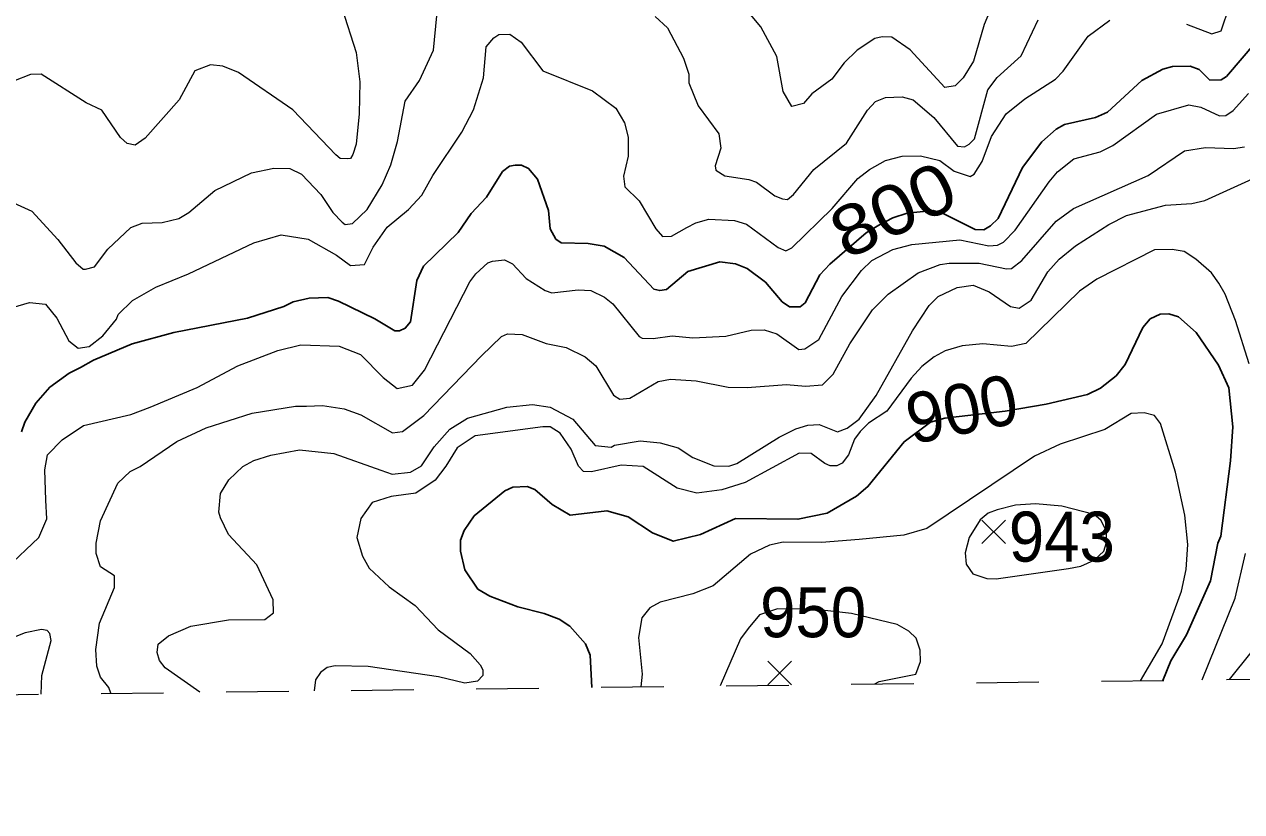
# Model space of a CAD drawing. Extents: x 294.2 to 320.3, y 7482.7 to 7510.7.
# Drawn here: x 309.078 to 311.025, y 7482.735 to 7483.995 of the extents above; entities that cross this region are included whole.
import ezdxf
from ezdxf.enums import TextEntityAlignment as Align

# ---------------------------------------------------------------- set-up
doc = ezdxf.new("R2010")
doc.units = 0
doc.header["$LTSCALE"] = 0.032
doc.linetypes.add('SHORT_DASHED', pattern=[2.7, 1.5, -1.2])
for name, color, linetype, lineweight in [('1', 7, 'Continuous', 25), ('2', 7, 'Continuous', 13), ('21', 7, 'Continuous', 25), ('22', 7, 'SHORT_DASHED', 13)]:
    doc.layers.add(name, color=color, linetype=linetype, lineweight=lineweight)
doc.layers.add('61', color=7, linetype='Continuous')

msp = doc.modelspace()

# ---------------------------------------------------------------- linework, layer by layer
at = {"layer": '1'}
for points in [[(310.3663, 7483.6116), (310.4243, 7483.6613), (310.4448, 7483.6737), (310.467, 7483.6855), (310.4897, 7483.693), (310.5313, 7483.6973), (310.5474, 7483.6925), (310.5985, 7483.6667), (310.6123, 7483.6662), (310.6234, 7483.6726), (310.6357, 7483.6845), (310.6744, 7483.766), (310.7055, 7483.8069), (310.7282, 7483.8273), (310.7415, 7483.8349), (310.7909, 7483.8462), (310.8104, 7483.8548), (310.8653, 7483.9055), (310.8986, 7483.9232), (310.9141, 7483.9275), (310.9424, 7483.928), (310.9568, 7483.9231), (310.974, 7483.9059), (310.9923, 7483.9065), (311.0007, 7483.9118), (311.0478, 7483.9667)], [(309.0733, 7483.343), (309.0788, 7483.3586), (309.096, 7483.3887), (309.1188, 7483.4145), (309.1493, 7483.4371), (309.1676, 7483.4462), (309.1886, 7483.458), (309.2503, 7483.4838), (309.3168, 7483.5021), (309.4345, 7483.5252), (309.4928, 7483.5434), (309.5078, 7483.5509), (309.5333, 7483.5568), (309.5633, 7483.5579), (309.5805, 7483.552), (309.6382, 7483.524), (309.6703, 7483.5047), (309.6781, 7483.5047), (309.687, 7483.509), (309.6953, 7483.5192), (309.7058, 7483.5853), (309.7163, 7483.6084), (309.7718, 7483.6622), (309.7923, 7483.6923), (309.8172, 7483.7186), (309.8428, 7483.7595), (309.8539, 7483.7681), (309.8628, 7483.7697), (309.8728, 7483.7697), (309.8844, 7483.7643), (309.8988, 7483.7476), (309.9161, 7483.6971), (309.9189, 7483.6681), (309.9278, 7483.6514), (309.9366, 7483.6455), (309.9799, 7483.6444), (310.0054, 7483.6401), (310.0371, 7483.6218), (310.0848, 7483.5712), (310.0942, 7483.5691), (310.1048, 7483.5707), (310.1392, 7483.5997), (310.1902, 7483.6153), (310.2152, 7483.612), (310.234, 7483.6045), (310.2635, 7483.5824)], [(310.2635, 7483.5824), (310.2901, 7483.5512), (310.3018, 7483.5431), (310.319, 7483.5431), (310.3267, 7483.5496), (310.3502, 7483.5944), (310.3663, 7483.6116)], [(309.9857, 7482.9341), (309.9826, 7482.9855), (309.9754, 7483.0038), (309.9504, 7483.0323), (309.9332, 7483.0431), (309.9094, 7483.0522), (309.8672, 7483.063), (309.8222, 7483.0803), (309.8034, 7483.0915), (309.7823, 7483.1222), (309.7756, 7483.1524), (309.7756, 7483.1696), (309.7812, 7483.1852), (309.7973, 7483.2088), (309.8461, 7483.2486), (309.8594, 7483.2545), (309.8821, 7483.2556), (309.8943, 7483.2508), (309.9221, 7483.2266), (309.9509, 7483.2099), (310.0097, 7483.2169), (310.0436, 7483.2073), (310.0824, 7483.1814), (310.1157, 7483.168), (310.1595, 7483.1787), (310.2155, 7483.2046), (310.3151, 7483.2033), (310.3617, 7483.213), (310.4089, 7483.2399), (310.4272, 7483.2555), (310.485, 7483.3271), (310.5272, 7483.3583), (310.55, 7483.3647), (310.6465, 7483.376), (310.712, 7483.3872), (310.7781, 7483.4029), (310.7992, 7483.4132), (310.8241, 7483.4329), (310.8388, 7483.4508), (310.8666, 7483.5099), (310.8788, 7483.5239), (310.8943, 7483.5314), (310.9082, 7483.5319), (310.9238, 7483.5271), (310.9521, 7483.5023), (310.9876, 7483.4496), (311.0042, 7483.4136), (311.0108, 7483.3512), (311.0069, 7483.2969), (310.9917, 7483.1761), (310.9867, 7483.1648), (310.975, 7483.1046), (310.9367, 7483.018), (310.9117, 7482.9766), (310.899, 7482.9453)]]:
    msp.add_lwpolyline(points, dxfattribs=at)
at = {"layer": '2'}
for points in [[(310.3056, 7483.8639), (310.2916, 7483.8876), (310.2813, 7483.9438), (310.2558, 7483.991), (310.2226, 7484.0306)], [(310.63, 7484.0357), (310.6133, 7483.9948), (310.5961, 7483.9361), (310.5795, 7483.9093), (310.5668, 7483.8965), (310.5501, 7483.8939), (310.4946, 7483.9546), (310.4653, 7483.9744), (310.4499, 7483.975), (310.4384, 7483.9725)], [(309.5854, 7484.0217), (309.6084, 7483.9501), (309.6142, 7483.9029), (309.6135, 7483.8518), (309.6084, 7483.8033), (309.6033, 7483.7867), (309.5995, 7483.7803), (309.5944, 7483.7797), (309.5829, 7483.7803), (309.5758, 7483.7861), (309.5075, 7483.8582), (309.4201, 7483.9182), (309.3952, 7483.9284), (309.3754, 7483.9303), (309.3504, 7483.9208), (309.3256, 7483.8741), (309.2713, 7483.8129), (309.2553, 7483.802), (309.2425, 7483.8045), (309.2317, 7483.8141), (309.2017, 7483.8576), (309.1768, 7483.8697), (309.1047, 7483.9156), (309.0874, 7483.915), (309.0606, 7483.9041)], [(310.9365, 7483.9955), (310.9773, 7483.9801), (310.992, 7483.9846), (311.0054, 7484.0242)], [(309.0446, 7483.5377), (309.0862, 7483.5498), (309.1117, 7483.5473), (309.1295, 7483.5249), (309.1487, 7483.4885), (309.164, 7483.477), (309.1813, 7483.4796), (309.2036, 7483.4968), (309.2253, 7483.5236), (309.2278, 7483.5306), (309.2508, 7483.553), (309.2879, 7483.5747), (309.3403, 7483.5958), (309.4449, 7483.6456), (309.4884, 7483.6584), (309.5318, 7483.6513), (309.5771, 7483.6258), (309.5995, 7483.6092), (309.6218, 7483.6111), (309.6359, 7483.6386), (309.6582, 7483.6705), (309.6921, 7483.6986), (309.7137, 7483.7216), (309.731, 7483.7535), (309.7776, 7483.8225), (309.7961, 7483.8582), (309.8121, 7483.9093), (309.8165, 7483.959), (309.8287, 7483.9738), (309.837, 7483.9789), (309.8542, 7483.9795), (309.8727, 7483.9667), (309.9072, 7483.9208), (309.9864, 7483.8888), (310.024, 7483.8608), (310.0375, 7483.8378), (310.0438, 7483.8148), (310.0438, 7483.7841), (310.0362, 7483.7522), (310.0381, 7483.735), (310.0611, 7483.7126), (310.0879, 7483.6679), (310.0988, 7483.6558), (310.1128, 7483.6564), (310.1377, 7483.6698), (310.1517, 7483.6775), (310.1728, 7483.6832), (310.2137, 7483.6813), (310.2329, 7483.6756), (310.2833, 7483.6379), (310.296, 7483.6328), (310.3056, 7483.6373), (310.3701, 7483.7005), (310.411, 7483.7484), (310.4295, 7483.7631), (310.455, 7483.7771), (310.4819, 7483.7841), (310.5112, 7483.7848), (310.5419, 7483.7771), (310.5649, 7483.76), (310.5904, 7483.7518), (310.5973, 7483.7552), (310.6096, 7483.7759), (310.6249, 7483.8155), (310.648, 7483.8519), (310.6779, 7483.8761), (310.7271, 7483.9075), (310.7396, 7483.9203), (310.7794, 7483.9763), (310.8139, 7484.0019)], [(309.0606, 7483.7094), (309.09, 7483.696), (309.1315, 7483.6507), (309.1602, 7483.6137), (309.1717, 7483.6034), (309.1755, 7483.6034), (309.1902, 7483.6073), (309.2113, 7483.6354), (309.2483, 7483.6698), (309.2662, 7483.6768), (309.2981, 7483.6781), (309.3249, 7483.6845), (309.3409, 7483.6941), (309.3824, 7483.7292), (309.4411, 7483.7573), (309.4769, 7483.7649), (309.5024, 7483.7643), (309.5209, 7483.7554), (309.5522, 7483.7228), (309.5713, 7483.6941), (309.586, 7483.6788), (309.5912, 7483.675), (309.6026, 7483.6762), (309.6263, 7483.6986), (309.6499, 7483.7381), (309.6639, 7483.7701), (309.6747, 7483.8076), (309.687, 7483.8723), (309.7099, 7483.9055), (309.7322, 7483.954), (309.7374, 7484.0089)], [(310.0866, 7484.0076), (310.1064, 7483.9897), (310.1319, 7483.9412), (310.1409, 7483.9156), (310.1409, 7483.9016), (310.1556, 7483.8646), (310.1888, 7483.8199), (310.1919, 7483.7969), (310.183, 7483.7688), (310.1837, 7483.7618), (310.1984, 7483.7528), (310.2367, 7483.7471), (310.2488, 7483.7426), (310.2782, 7483.7209), (310.2903, 7483.7158), (310.2986, 7483.7151), (310.3082, 7483.7228), (310.3404, 7483.7626), (310.3931, 7483.8052), (310.4263, 7483.8576), (310.439, 7483.8716), (310.455, 7483.878), (310.4819, 7483.8793), (310.4997, 7483.8742), (310.5323, 7483.846), (310.5706, 7483.8001), (310.5815, 7483.7994), (310.5891, 7483.8033), (310.5974, 7483.8122), (310.6191, 7483.8901), (310.6338, 7483.9099), (310.6721, 7483.945), (310.6996, 7484.0025)], [(310.4384, 7483.9725), (310.4097, 7483.9539), (310.3892, 7483.9335), (310.3694, 7483.9074), (310.3376, 7483.8837), (310.3241, 7483.8684), (310.3056, 7483.8639)], [(309.0491, 7483.1252), (309.1008, 7483.1738), (309.1136, 7483.2038), (309.1123, 7483.2338), (309.1104, 7483.2823), (309.1149, 7483.3065), (309.1385, 7483.3302), (309.1723, 7483.3531), (309.2483, 7483.371), (309.279, 7483.3825), (309.3543, 7483.4138), (309.4194, 7483.4489), (309.4833, 7483.4732), (309.5203, 7483.4821), (309.5816, 7483.4802), (309.6154, 7483.4668), (309.6518, 7483.4298), (309.6742, 7483.4125), (309.6984, 7483.4176), (309.7176, 7483.4419), (309.7903, 7483.583), (309.7999, 7483.5958), (309.8191, 7483.6137), (309.8268, 7483.6162), (309.8459, 7483.6181), (309.8587, 7483.6117), (309.8804, 7483.5887), (309.9111, 7483.569), (309.9213, 7483.5657), (309.9634, 7483.5702), (309.9839, 7483.569), (310.0055, 7483.5587), (310.019, 7483.5479), (310.0611, 7483.4955), (310.0662, 7483.493), (310.0835, 7483.4923), (310.1141, 7483.4968), (310.1473, 7483.4936), (310.1997, 7483.4962), (310.2405, 7483.5057), (310.261, 7483.5064), (310.2814, 7483.5), (310.3165, 7483.4751), (310.3261, 7483.4758), (310.3484, 7483.4911), (310.3854, 7483.5594), (310.4167, 7483.6015), (310.4333, 7483.6175), (310.4668, 7483.635), (310.4976, 7483.6431), (310.5742, 7483.6502), (310.6204, 7483.6406), (310.6346, 7483.6416), (310.6442, 7483.6466), (310.6625, 7483.6658), (310.7168, 7483.7433), (310.7302, 7483.7592), (310.7564, 7483.7797), (310.7985, 7483.7912), (310.819, 7483.8014), (310.8885, 7483.8512), (310.9403, 7483.8665), (310.9594, 7483.8627), (310.9893, 7483.8488), (310.9994, 7483.8495), (311.0114, 7483.8575), (311.0356, 7483.8843)], [(309.216, 7482.9247), (309.2127, 7482.934), (309.1998, 7482.9503), (309.194, 7482.9682), (309.1921, 7482.995), (309.1979, 7483.0371), (309.2221, 7483.0939), (309.2221, 7483.1124), (309.1998, 7483.1271), (309.1928, 7483.1482), (309.1928, 7483.1648), (309.1998, 7483.2006), (309.2272, 7483.2612), (309.247, 7483.2797), (309.263, 7483.2874), (309.3217, 7483.3276), (309.3684, 7483.3493), (309.4424, 7483.3729), (309.5114, 7483.3844), (309.5293, 7483.3844), (309.5548, 7483.3851), (309.5893, 7483.38), (309.6161, 7483.3704), (309.6665, 7483.3417), (309.6825, 7483.3435), (309.7169, 7483.3691), (309.8089, 7483.4649), (309.8408, 7483.4955), (309.8504, 7483.5), (309.874, 7483.4987), (309.9123, 7483.4847), (309.9443, 7483.4783), (309.9749, 7483.463), (309.9921, 7483.4489), (310.0202, 7483.4017), (310.0304, 7483.3953), (310.0464, 7483.3972), (310.0917, 7483.4234), (310.1115, 7483.4272), (310.1524, 7483.4247), (310.2035, 7483.4145), (310.2341, 7483.4138), (310.2967, 7483.4189), (310.3274, 7483.4163), (310.3542, 7483.4183), (310.3714, 7483.4355), (310.3982, 7483.4841), (310.4346, 7483.5383), (310.4595, 7483.5632), (310.5074, 7483.5977), (310.5428, 7483.6108), (310.5568, 7483.6128), (310.6049, 7483.6132), (310.6488, 7483.6038), (310.6566, 7483.6046), (310.6735, 7483.6171), (310.7283, 7483.6801), (310.7558, 7483.7005), (310.8752, 7483.7535), (310.9333, 7483.793), (310.9671, 7483.7981), (311.0118, 7483.7963), (311.0297, 7483.7994)], [(309.3584, 7482.9264), (309.3032, 7482.9656), (309.2942, 7482.9774), (309.2904, 7482.9898), (309.2917, 7483.0032), (309.3083, 7483.0167), (309.3441, 7483.032), (309.4041, 7483.0422), (309.4622, 7483.0429), (309.4763, 7483.0537), (309.4756, 7483.0742), (309.4494, 7483.1303), (309.4041, 7483.1789), (309.3913, 7483.2057), (309.3887, 7483.2146), (309.3913, 7483.2446), (309.4047, 7483.2663), (309.4271, 7483.2874), (309.445, 7483.297), (309.4718, 7483.3059), (309.5178, 7483.3142), (309.5727, 7483.3085), (309.648, 7483.2817), (309.6659, 7483.2753), (309.6952, 7483.2784), (309.7131, 7483.2887), (309.7335, 7483.3193), (309.7585, 7483.3474), (309.7865, 7483.3647), (309.8498, 7483.3825), (309.8906, 7483.387), (309.9187, 7483.3825), (309.9551, 7483.3634), (309.9908, 7483.3212), (310.0164, 7483.3187), (310.0215, 7483.3219), (310.063, 7483.3289), (310.0949, 7483.3257), (310.1237, 7483.3174), (310.1473, 7483.3021), (310.1805, 7483.2886), (310.2048, 7483.288), (310.2175, 7483.2925), (310.2852, 7483.3346), (310.312, 7483.3481), (310.3312, 7483.3538), (310.3491, 7483.355), (310.3784, 7483.3429), (310.3937, 7483.3487), (310.4129, 7483.3634), (310.4404, 7483.4011), (310.4984, 7483.5045), (310.5252, 7483.5454), (310.5393, 7483.5594), (310.57, 7483.5741), (310.5955, 7483.5779), (310.6211, 7483.567), (310.6549, 7483.5434), (310.6689, 7483.5409), (310.6881, 7483.5536), (310.7149, 7483.599), (310.7328, 7483.6194), (310.7589, 7483.6405), (310.8126, 7483.675), (310.8407, 7483.689), (310.9033, 7483.7056), (310.9454, 7483.7082), (310.9658, 7483.7133), (311.0424, 7483.7477)], [(311.0367, 7483.4521), (311.015, 7483.5211), (310.9984, 7483.5632), (310.9882, 7483.5811), (310.9767, 7483.5977), (310.9518, 7483.6194), (310.9332, 7483.6315), (310.9135, 7483.6347), (310.8854, 7483.6341), (310.7934, 7483.5874), (310.7653, 7483.5683), (310.6798, 7483.4847), (310.6568, 7483.4796), (310.6108, 7483.484), (310.5776, 7483.4809), (310.5508, 7483.4725), (310.5329, 7483.463), (310.5131, 7483.4477), (310.4965, 7483.4291), (310.4576, 7483.3761), (310.4282, 7483.357), (310.4148, 7483.3435), (310.4059, 7483.3314), (310.3963, 7483.3065), (310.3861, 7483.2931), (310.3772, 7483.2886), (310.3669, 7483.2886), (310.358, 7483.2925), (310.3363, 7483.3085), (310.3171, 7483.3091), (310.2309, 7483.2618), (310.1933, 7483.2503), (310.1537, 7483.2452), (310.1218, 7483.2529), (310.0675, 7483.2874), (310.0324, 7483.2899), (309.9851, 7483.2791), (309.9724, 7483.2797), (309.9641, 7483.288), (309.9526, 7483.3155), (309.9347, 7483.341), (309.9187, 7483.3512), (309.9072, 7483.3512), (309.7987, 7483.3366), (309.7699, 7483.3174), (309.752, 7483.288), (309.7348, 7483.2657), (309.7042, 7483.2452), (309.6646, 7483.2395), (309.6339, 7483.2299), (309.616, 7483.2044), (309.6097, 7483.1738), (309.6186, 7483.1444), (309.6295, 7483.1252), (309.6614, 7483.0952), (309.7029, 7483.0652), (309.7399, 7483.0262), (309.791, 7482.9886), (309.807, 7482.97), (309.8114, 7482.9624), (309.8114, 7482.9534), (309.8026, 7482.9442), (309.7825, 7482.9408), (309.74, 7482.9509), (309.6276, 7482.9675), (309.5752, 7482.9688), (309.5624, 7482.9662), (309.5516, 7482.9579), (309.5434, 7482.9463), (309.5415, 7482.9287)], [(310.8633, 7482.9448), (310.8975, 7483.0039), (310.9288, 7483.0882), (310.9364, 7483.1227), (310.939, 7483.1629), (310.9339, 7483.2095), (310.9192, 7483.2785), (310.895, 7483.3564), (310.8854, 7483.3691), (310.8688, 7483.3736), (310.8483, 7483.3723), (310.8062, 7483.3468), (310.7347, 7483.3231), (310.6938, 7483.304), (310.5214, 7483.1884), (310.4844, 7483.1775), (310.4129, 7483.1706), (310.3529, 7483.1661), (310.2916, 7483.1667), (310.2699, 7483.1616), (310.2392, 7483.1476), (310.1798, 7483.0965), (310.1473, 7483.0837), (310.0949, 7483.0703), (310.0783, 7483.0614), (310.0655, 7483.0454), (310.0604, 7483.0141), (310.0662, 7482.9554), (310.0637, 7482.9351)], [(310.9615, 7482.946), (311.0143, 7483.0767), (311.0309, 7483.1482)], [(310.438, 7482.9396), (310.4452, 7482.9438), (310.5035, 7482.9554), (310.5112, 7482.9758), (310.5106, 7482.9937), (310.5042, 7483.0128), (310.4927, 7483.0243), (310.4738, 7483.0346), (310.401, 7483.0526), (310.3396, 7483.0591), (310.2827, 7483.0598), (310.2539, 7483.0505), (310.2354, 7483.0282), (310.2233, 7483.0116), (310.1909, 7482.9366)], [(309.1045, 7482.9233), (309.1059, 7482.9532), (309.1206, 7483.009), (309.1187, 7483.0205), (309.1142, 7483.025), (309.1053, 7483.0269), (309.0791, 7483.0212), (309.0466, 7483.0084)], [(311.0558, 7483.0218), (311.0398, 7482.9899), (311.0048, 7482.9466)]]:
    msp.add_lwpolyline(points, dxfattribs=at)
msp.add_lwpolyline([(310.6951, 7483.228), (310.6632, 7483.2255), (310.6338, 7483.2184), (310.6193, 7483.2131), (310.6066, 7483.2024), (310.5891, 7483.1738), (310.5827, 7483.1495), (310.584, 7483.1316), (310.5949, 7483.1156), (310.6172, 7483.1086), (310.6325, 7483.108), (310.7477, 7483.1245), (310.7677, 7483.1283), (310.7888, 7483.1375), (310.8043, 7483.152), (310.8087, 7483.166), (310.8087, 7483.1843), (310.7999, 7483.2015), (310.7888, 7483.2106), (310.7373, 7483.2242)], close=True, dxfattribs=at)
at = {"layer": '21'}
for p, q in [((310.6095, 7483.2019), (310.647, 7483.1644)), ((310.647, 7483.2019), (310.6095, 7483.1644)), ((310.2672, 7482.9759), (310.3047, 7482.9384)), ((310.3047, 7482.9759), (310.2672, 7482.9384))]:
    msp.add_line(p, q, dxfattribs=at)
at = {"layer": '22'}
msp.add_lwpolyline([(294.6234, 7482.7353), (307.2008, 7482.9), (320.3015, 7483.0604)], dxfattribs=at)

# ---------------------------------------------------------------- texts
at = {"layer": '61', "width": 1.15}
msp.add_text('800', height=0.08, rotation=25.987, dxfattribs=at).set_placement((310.4849, 7483.6625), align=Align.CENTER)
at = {"layer": '61'}
msp.add_text('900', height=0.08, rotation=11.587, dxfattribs=at).set_placement((310.5853, 7483.3407), align=Align.CENTER)
at = {"layer": '61', "width": 0.95}
for s, p in [('943', (310.7373, 7483.1354)), ('950', (310.3395, 7483.0144))]:
    msp.add_text(s, height=0.08, dxfattribs=at).set_placement(p, align=Align.CENTER)

doc.saveas('drawing.dxf')
